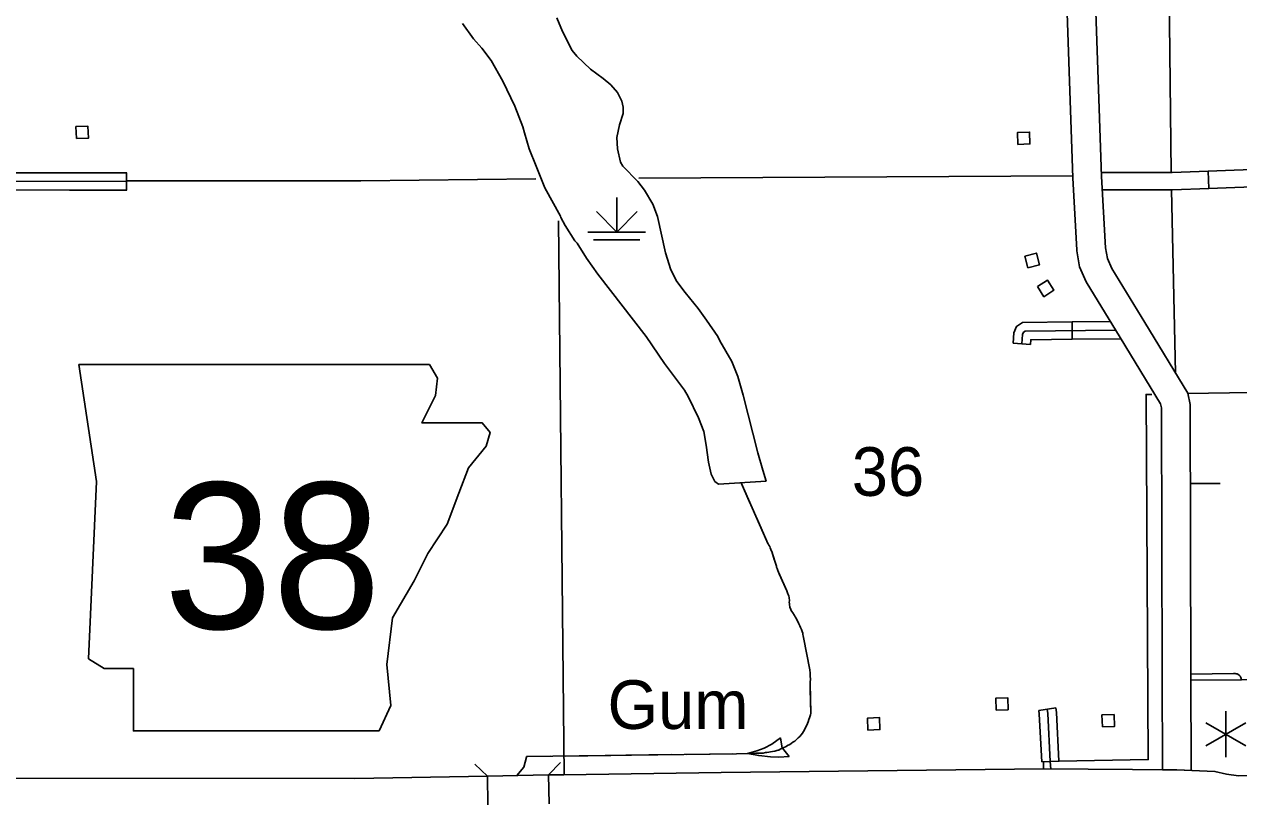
# Model space of a CAD drawing. Extents: x 1084508 to 1142749, y 1057638 to 1093403.
# Drawn here: x 1092618 to 1095928, y 1087680 to 1089787 of the extents above; entities that cross this region are included whole.
import ezdxf

# ---------------------------------------------------------------- set-up
doc = ezdxf.new("R2010")
doc.units = 0
for name, color, linetype in [('Level 10', 7, 'Continuous'), ('Level 21', 7, 'Continuous'), ('Level 32', 7, 'Continuous'), ('Level 33', 7, 'Continuous'), ('Level 34', 7, 'Continuous'), ('Level 35', 7, 'Continuous'), ('Level 37', 7, 'Continuous'), ('Level 4', 7, 'Continuous'), ('Level 43', 7, 'Continuous'), ('Level 44', 7, 'Continuous'), ('Level 45', 7, 'Continuous'), ('Level 48', 7, 'Continuous'), ('Level 5', 7, 'Continuous'), ('Level 56', 7, 'Continuous'), ('Level 6', 7, 'Continuous')]:
    doc.layers.add(name, color=color, linetype=linetype)

msp = doc.modelspace()

# ---------------------------------------------------------------- linework, layer by layer
at = {"layer": 'Level 10'}
for p, q in [((1095719, 1088016.2), (1095717, 1088742.1)), ((1095719, 1088016.2), (1095717, 1088742.1)), ((1095719.7, 1087756.4), (1095719, 1088016.2)), ((1095719.7, 1087756.4), (1095719, 1088016.2)), ((1095797.4, 1088016.4), (1095798.1, 1087754.5)), ((1095797.4, 1088016.4), (1095798.1, 1087754.5))]:
    msp.add_line(p, q, dxfattribs=at)
for points in [[(1094300.6, 1092611.4), (1094543, 1092450.8), (1094569.1, 1092428), (1094969.7, 1091834.7), (1094981.8, 1091813.8), (1095413.5, 1091269.6), (1095426.6, 1091245.4), (1095433.4, 1091218.2), (1095532, 1090007), (1095553.6, 1089372.3), (1095564.6, 1089178.3)], [(1094300.6, 1092611.4), (1094543, 1092450.8), (1094569.1, 1092428), (1094969.7, 1091834.7), (1094981.8, 1091813.8), (1095413.5, 1091269.6), (1095426.6, 1091245.4), (1095433.4, 1091218.2), (1095532, 1090007), (1095553.6, 1089372.3), (1095564.6, 1089178.3)], [(1095486.4, 1089171.3), (1095475.3, 1089368.7), (1095453.7, 1090002.4), (1095355.7, 1091205.5), (1095352.9, 1091216.7), (1095347.8, 1091226.1), (1094916.7, 1091769.6), (1094903.1, 1091793.1), (1094509.9, 1092375.5), (1094495.3, 1092388.2), (1094257.3, 1092546)], [(1095486.4, 1089171.3), (1095475.3, 1089368.7), (1095453.7, 1090002.4), (1095355.7, 1091205.5), (1095352.9, 1091216.7), (1095347.8, 1091226.1), (1094916.7, 1091769.6), (1094903.1, 1091793.1), (1094509.9, 1092375.5), (1094495.3, 1092388.2), (1094257.3, 1092546)], [(1095564.6, 1089178.3), (1095569.8, 1089148.7), (1095581.4, 1089121.4), (1095671.7, 1088974.8), (1095788.5, 1088782.5), (1095795.4, 1088750.9)], [(1095564.6, 1089178.3), (1095569.8, 1089148.7), (1095581.4, 1089121.4), (1095671.7, 1088974.8), (1095788.5, 1088782.5), (1095795.4, 1088750.9)], [(1095717, 1088742.1), (1095714.6, 1088752.9), (1095604.7, 1088933.8), (1095511.4, 1089085.3), (1095494, 1089126.2), (1095486.4, 1089169.6), (1095486.4, 1089171.3)], [(1095717, 1088742.1), (1095714.6, 1088752.9), (1095604.7, 1088933.8), (1095511.4, 1089085.3), (1095494, 1089126.2), (1095486.4, 1089169.6), (1095486.4, 1089171.3)], [(1095795.4, 1088750.9), (1095797.4, 1088016.4)], [(1095795.4, 1088750.9), (1095797.4, 1088016.4)], [(1094517.5, 1087749), (1095396.1, 1087758.6), (1095759.3, 1087756.1)], [(1095798.1, 1087754.5), (1095759.3, 1087756.1), (1095719.7, 1087756.4)], [(1095798.1, 1087754.5), (1095759.3, 1087756.1), (1095719.7, 1087756.4)], [(1095759.3, 1087756.1), (1095862.7, 1087751.9), (1095893.9, 1087744.7), (1095926.6, 1087739.9), (1096555.1, 1087746.9)], [(1090797.4, 1087701.7), (1091182.8, 1087706.1), (1092438.7, 1087733.6), (1093518.8, 1087733), (1093880, 1087739.4)], [(1094046.5, 1087742.3), (1093880, 1087739.4)], [(1093880, 1087739.4), (1093881.4, 1087660.9)], [(1094046.5, 1087742.3), (1094088.7, 1087743)], [(1094047.9, 1087663.8), (1094046.5, 1087742.3)], [(1094088.7, 1087743), (1094517.5, 1087749)]]:
    msp.add_lwpolyline(points, dxfattribs=at)
at = {"layer": 'Level 21'}
msp.add_lwpolyline([(1092766.8, 1088860.5), (1092814.6, 1088541.9), (1092793.3, 1088058.6), (1092835.8, 1088032.1), (1092915.5, 1088032.1), (1092915.5, 1087862.2), (1093584.6, 1087862.2), (1093616.4, 1087931.2), (1093605.8, 1088042.7), (1093621.7, 1088170.1), (1093680.2, 1088271), (1093717.3, 1088345.4), (1093770.4, 1088425), (1093802.3, 1088510), (1093828.8, 1088579), (1093876.6, 1088637.4), (1093887.3, 1088674.6), (1093866, 1088701.2), (1093701.4, 1088701.2), (1093738.6, 1088775.5), (1093743.9, 1088823.3), (1093721.9, 1088860)], close=True, dxfattribs=at)
at = {"layer": 'Level 32'}
for p, q in [((1092896.7, 1089335.3), (1092896.8, 1089382.4)), ((1095473.9, 1088928.9), (1095473.4, 1088976)), ((1095360.2, 1088915.1), (1095313.2, 1088918)), ((1095382.4, 1087917.8), (1095429, 1087924.8))]:
    msp.add_line(p, q, dxfattribs=at)
for points in [[(1092575.1, 1089382.7), (1092740.8, 1089382.5)], [(1092740.8, 1089382.5), (1092897, 1089382.4)], [(1092409.3, 1089359.3), (1092897, 1089358.8)], [(1092575, 1089335.6), (1092740.8, 1089335.4)], [(1092740.8, 1089335.4), (1092896.9, 1089335.3)], [(1095473.4, 1088976), (1095578, 1088977.2)], [(1095313.2, 1088918), (1095315, 1088946.9), (1095321.5, 1088963.8), (1095338.7, 1088974.4), (1095473.4, 1088976)], [(1095336.7, 1088916.6), (1095338.3, 1088941.8), (1095340.6, 1088947.9), (1095345.5, 1088950.9), (1095592.4, 1088953.8)], [(1095360.2, 1088915.1), (1095361, 1088927.6), (1095473.9, 1088928.9)], [(1095473.9, 1088928.9), (1095606.8, 1088930.4)], [(1095429, 1087924.8), (1095430.8, 1087912.4), (1095437.7, 1087779.7), (1095390.6, 1087778.3)], [(1095405.7, 1087921.3), (1095407.4, 1087910), (1095414.1, 1087779.2)], [(1095382.4, 1087917.8), (1095383.9, 1087907.7), (1095390.6, 1087778.3)]]:
    msp.add_lwpolyline(points, dxfattribs=at)
at = {"layer": 'Level 33'}
msp.add_lwpolyline([(1095797.4, 1088017), (1095913.4, 1088019), (1095917.9, 1088018.6), (1095920.4, 1088018), (1095922.9, 1088017.5), (1095925.6, 1088016.5), (1095928.6, 1088014.4), (1095929.9, 1088013.1), (1095930.7, 1088012.1), (1095931.4, 1088011.3), (1095932.5, 1088009.5), (1095933.4, 1088007.8), (1095935.5, 1088001.6)], dxfattribs=at)
at = {"layer": 'Level 34'}
for p, q in [((1095877.3, 1088536.2), (1095796, 1088536.1)), ((1095415.3, 1087758.4), (1095414.1, 1087779.2))]:
    msp.add_line(p, q, dxfattribs=at)
msp.add_lwpolyline([(1095797.5, 1088000.8), (1095935.5, 1088001.6), (1096034.3, 1088002.1)], dxfattribs=at)
at = {"layer": 'Level 35'}
for points in [[(1094150.4, 1089150), (1094124.3, 1089190.6), (1094118.4, 1089196.7), (1094092.3, 1089239.2), (1094080.1, 1089260.8), (1094079.4, 1089264.5), (1094036.8, 1089341.7), (1094012.6, 1089400), (1093993.9, 1089447.8), (1093980.9, 1089491.4), (1093976.5, 1089507.3), (1093954.9, 1089564.1), (1093922.5, 1089632.2), (1093889.9, 1089688.3), (1093864.7, 1089722), (1093842.3, 1089747), (1093811.8, 1089789.3)], [(1094069.5, 1089804), (1094084.7, 1089766.8), (1094111.1, 1089715.5), (1094123.7, 1089700.2), (1094160.9, 1089664.4), (1094195.8, 1089639.3), (1094216, 1089622.1), (1094234.4, 1089600.7), (1094246, 1089577.2), (1094250.4, 1089560.7), (1094249.7, 1089544.3), (1094240.2, 1089513.1), (1094232.7, 1089478.1), (1094234.4, 1089448), (1094242.7, 1089411.7), (1094248.8, 1089400.6), (1094290, 1089358.7), (1094307.9, 1089335.4), (1094330.7, 1089297.2), (1094343.9, 1089263.1), (1094365.2, 1089164.3), (1094380.2, 1089117.6), (1094396.4, 1089086.7), (1094419, 1089056.1), (1094454, 1089012.7)], [(1094454, 1089012.7), (1094477.2, 1088981.4), (1094507.8, 1088936.9), (1094513.3, 1088924.8), (1094546.6, 1088868.5), (1094562.8, 1088827.8), (1094577.3, 1088776.6), (1094617.2, 1088619.4), (1094630.3, 1088572), (1094639.5, 1088542.7), (1094509.5, 1088534.1), (1094499.8, 1088541.9), (1094490.2, 1088561.1), (1094482.7, 1088594.2), (1094475.9, 1088640.6), (1094469.5, 1088677.5), (1094454.9, 1088715.4), (1094426.9, 1088773.5), (1094416.9, 1088790.2), (1094362.6, 1088862.5), (1094312.6, 1088936.2), (1094181, 1089105.8), (1094150.4, 1089150)], [(1093960.2, 1087740.8), (1093979.5, 1087763.8), (1093986.4, 1087791.1), (1093986.9, 1087792.4)]]:
    msp.add_lwpolyline(points, dxfattribs=at)
at = {"layer": 'Level 37'}
msp.add_line((1094047.2, 1087703.1), (1094047.2, 1087703.1), dxfattribs=at)
for points in [[(1093846, 1087772), (1093880, 1087739.4)], [(1094046.5, 1087742.3), (1094079.1, 1087776.2)]]:
    msp.add_lwpolyline(points, dxfattribs=at)
at = {"layer": 'Level 4'}
for points in [[(1095683.4, 1092908.6), (1095686.9, 1092721.2), (1095687.7, 1092681.2), (1095724.4, 1091045.1), (1095725.5, 1091017.6), (1095743.4, 1089383.2)], [(1095744.5, 1089336.1), (1095754.9, 1088837.7)]]:
    msp.add_lwpolyline(points, dxfattribs=at)
at = {"layer": 'Level 43'}
for p, q in [((1094678.7, 1087843.4), (1094683.7, 1087815.2)), ((1094702.2, 1087792.8), (1094683.8, 1087814.8))]:
    msp.add_line(p, q, dxfattribs=at)
for points in [[(1094571.7, 1088538.3), (1094641.2, 1088378.7), (1094642.6, 1088375.9), (1094645.2, 1088371.9), (1094647.3, 1088367.9), (1094649.3, 1088364.2), (1094650.7, 1088361.1), (1094652.1, 1088356.7), (1094652.8, 1088355.7), (1094654.8, 1088350.5), (1094664.1, 1088321.9), (1094666.2, 1088316.3), (1094667.6, 1088310.7)], [(1094571.7, 1088538.3), (1094596.5, 1088481.3)], [(1094613, 1088443.3), (1094641.2, 1088378.7), (1094642.6, 1088375.9), (1094645.2, 1088371.9), (1094647.3, 1088367.9), (1094649.3, 1088364.2), (1094650.7, 1088361.1), (1094652.1, 1088356.7), (1094652.8, 1088355.7), (1094654.8, 1088350.5), (1094661.7, 1088329.2)], [(1094667.6, 1088310.7), (1094668.3, 1088308.1), (1094669.8, 1088304.5), (1094671.9, 1088298.9), (1094673.3, 1088294.5), (1094695.6, 1088243.7), (1094698.8, 1088235.3), (1094700.2, 1088231.9), (1094701.5, 1088229.1), (1094702.3, 1088225.7), (1094702.7, 1088223.2), (1094703.2, 1088219.4), (1094703, 1088216.3), (1094702.8, 1088212.5), (1094702.9, 1088208.7), (1094703.1, 1088204.9), (1094703.8, 1088201.5), (1094704.6, 1088198.1), (1094705.9, 1088195.6), (1094706.7, 1088192.8), (1094708, 1088190), (1094709.4, 1088187.8), (1094712, 1088183.8), (1094716.7, 1088176.5), (1094718.7, 1088172.8), (1094721.1, 1088169.3), (1094723.4, 1088164.7), (1094725.8, 1088159.8), (1094728.9, 1088154.2), (1094731.6, 1088148.7), (1094733.7, 1088143.7), (1094735.7, 1088138.7), (1094737.8, 1088133.2), (1094739.3, 1088128.8), (1094739.9, 1088124.5), (1094740.6, 1088121), (1094741.6, 1088116.9), (1094758.4, 1088028.7), (1094759.7, 1088019.9), (1094760, 1088011.1), (1094760.3, 1088003.6), (1094759.3, 1087995.4), (1094759.4, 1087993.4), (1094759.3, 1087991.7)], [(1094675.2, 1088290.1), (1094695.6, 1088243.7), (1094698.8, 1088235.3), (1094700.2, 1088231.9), (1094701.5, 1088229.1), (1094702.3, 1088225.7), (1094702.7, 1088223.2), (1094703.2, 1088219.4), (1094703, 1088216.3), (1094702.8, 1088212.5), (1094702.9, 1088208.7), (1094703.1, 1088204.9), (1094703.8, 1088201.5), (1094704.6, 1088198.1), (1094705.9, 1088195.6), (1094706.7, 1088192.8), (1094708, 1088190), (1094709.4, 1088187.8), (1094712, 1088183.8), (1094716.7, 1088176.5), (1094717.5, 1088175.1)], [(1094736, 1088138.1), (1094737.8, 1088133.2), (1094739.3, 1088128.8), (1094739.9, 1088124.5), (1094740.6, 1088121), (1094741.6, 1088116.9), (1094758.4, 1088028.7), (1094759.7, 1088019.9), (1094759.8, 1088016.3)], [(1094759.3, 1087991.7), (1094761.9, 1087910.2), (1094760.8, 1087906.4), (1094759.5, 1087903.1), (1094757.9, 1087898.1), (1094756.2, 1087893), (1094754.6, 1087887.3), (1094752.2, 1087882.2), (1094749.9, 1087876.4), (1094746.4, 1087869.4), (1094744.4, 1087865.5), (1094741.7, 1087861), (1094738.7, 1087855.8), (1094735.1, 1087851.9), (1094731.5, 1087847.4), (1094727.2, 1087843.4), (1094721.1, 1087838.2), (1094717.4, 1087834.4), (1094712.6, 1087831.5), (1094707.6, 1087827.9), (1094703.8, 1087825.2), (1094697.8, 1087822.2), (1094694.3, 1087819.9), (1094686, 1087816.1), (1094679.8, 1087813.3), (1094674.3, 1087810.2), (1094668.4, 1087808.5), (1094663.1, 1087807), (1094657.4, 1087806.2), (1094651.8, 1087805.3), (1094646.8, 1087804.5), (1094641.2, 1087803.7), (1094637.8, 1087803), (1094631.1, 1087802), (1094623, 1087801.7), (1094616.5, 1087801.7), (1094611, 1087801.3), (1094606.9, 1087801.1), (1094602.8, 1087801), (1094595.3, 1087800.7), (1094558.8, 1087800), (1093986.9, 1087792.4)], [(1094759.8, 1087975), (1094761.9, 1087910.2), (1094760.8, 1087906.4), (1094759.5, 1087903.1), (1094757.9, 1087898.1), (1094756.2, 1087893), (1094754.6, 1087887.3), (1094752.2, 1087882.2), (1094749.9, 1087876.4), (1094746.4, 1087869.4), (1094744.4, 1087865.5), (1094741.7, 1087861), (1094738.7, 1087855.8), (1094738.6, 1087855.7)], [(1094679, 1087843.4), (1094654.9, 1087826.2), (1094633.9, 1087815.3), (1094614.1, 1087807.9), (1094588.7, 1087800.6), (1094619.5, 1087795), (1094651.2, 1087791.8), (1094674.2, 1087790.9), (1094702.2, 1087792.6)], [(1094708, 1087828.2), (1094707.6, 1087827.9), (1094703.8, 1087825.2), (1094697.8, 1087822.2), (1094694.3, 1087819.9), (1094686, 1087816.1), (1094679.8, 1087813.3), (1094675.1, 1087810.7), (1094668.4, 1087808.5), (1094663.1, 1087807), (1094657.4, 1087806.2), (1094651.8, 1087805.3), (1094646.8, 1087804.5), (1094641.2, 1087803.7), (1094637.8, 1087803), (1094631.1, 1087802), (1094623, 1087801.7), (1094616.3, 1087801.4), (1094611, 1087801.3), (1094606.9, 1087801.1), (1094602.8, 1087801), (1094595.3, 1087800.7), (1094589.1, 1087800.6)], [(1094050.6, 1087793.3), (1093986.9, 1087792.4)], [(1094216.3, 1087795.4), (1094092, 1087793.8)], [(1094382, 1087797.6), (1094257.7, 1087796)], [(1094485.6, 1087799), (1094423.4, 1087798.2)], [(1094547.7, 1087799.8), (1094485.6, 1087799)]]:
    msp.add_lwpolyline(points, dxfattribs=at)
at = {"layer": 'Level 44'}
for p, q in [((1094232.4, 1089315.2), (1094232.4, 1089221)), ((1094232.4, 1089221), (1094176.9, 1089276.5)), ((1094232.4, 1089221), (1094287.8, 1089276.5)), ((1094153.9, 1089221), (1094310.8, 1089221)), ((1094169.6, 1089199.6), (1094295.1, 1089199.6))]:
    msp.add_line(p, q, dxfattribs=at)
at = {"layer": 'Level 45'}
msp.add_line((1095846.4, 1089339.9), (1095844.5, 1089387), dxfattribs=at)
for points in [[(1095553.3, 1089383.2), (1095679.8, 1089383.2)], [(1095679.8, 1089383.2), (1095746.6, 1089383.2), (1095844.5, 1089387)], [(1095844.5, 1089387), (1096010.1, 1089393.4)], [(1095846.4, 1089339.9), (1096012, 1089346.3)], [(1095555.7, 1089336.1), (1095679.8, 1089336.1)], [(1095679.8, 1089336.1), (1095747.5, 1089336.1), (1095846.4, 1089339.9)]]:
    msp.add_lwpolyline(points, dxfattribs=at)
at = {"layer": 'Level 48'}
for p, q in [((1095892.2, 1087790.4), (1095892.2, 1087916)), ((1095837.8, 1087884.6), (1095946.6, 1087821.8)), ((1095837.8, 1087821.8), (1095946.6, 1087884.6))]:
    msp.add_line(p, q, dxfattribs=at)
at = {"layer": 'Level 5'}
for points in [[(1095475.1, 1089374.4), (1094293.1, 1089367.6)], [(1094011.9, 1089365.7), (1093534.8, 1089360.7), (1092896.8, 1089360.1)], [(1094073.9, 1089251.6), (1094089, 1087743)]]:
    msp.add_lwpolyline(points, dxfattribs=at)
at = {"layer": 'Level 56'}
for points in [[(1092760, 1089475.4), (1092758.8, 1089508.1), (1092791.5, 1089509.3), (1092792.7, 1089476.6)], [(1095325.9, 1089459.5), (1095324.7, 1089492.2), (1095357.4, 1089493.4), (1095358.6, 1089460.8)], [(1095344.8, 1089155.4), (1095376.4, 1089163.8), (1095384.8, 1089132.1), (1095353.2, 1089123.7)], [(1095378.8, 1089072.3), (1095406, 1089090.3), (1095424.1, 1089063), (1095396.8, 1089044.9)], [(1095266.5, 1087918.5), (1095265.2, 1087951.1), (1095298, 1087952.4), (1095299.2, 1087919.7)], [(1094917.2, 1087864.5), (1094915.9, 1087897.2), (1094948.7, 1087898.4), (1094949.9, 1087865.8)], [(1095556.2, 1087872.9), (1095554.9, 1087905.6), (1095587.7, 1087906.8), (1095588.9, 1087874.2)]]:
    msp.add_lwpolyline(points, close=True, dxfattribs=at)
at = {"layer": 'Level 6'}
for points in [[(1095690.5, 1088778.8), (1095674.9, 1088778.7), (1095680.9, 1087784.2), (1095437.7, 1087779.7)], [(1096131.1, 1088786.9), (1095788.2, 1088781)], [(1095395.2, 1087778.5), (1095395.6, 1087758.6)]]:
    msp.add_lwpolyline(points, dxfattribs=at)

# ---------------------------------------------------------------- texts
at = {"layer": 'Level 21'}
msp.add_text('38', height=397.75, dxfattribs=at).set_placement((1092998.5, 1088140.6))
at = {"layer": 'Level 35'}
msp.add_text('Gum', height=132.58, dxfattribs=at).set_placement((1094207.4, 1087867.6))
at = {"layer": 'Level 5'}
msp.add_text('36', height=132.58, dxfattribs=at).set_placement((1094873.1, 1088502.4))

doc.saveas('drawing.dxf')
